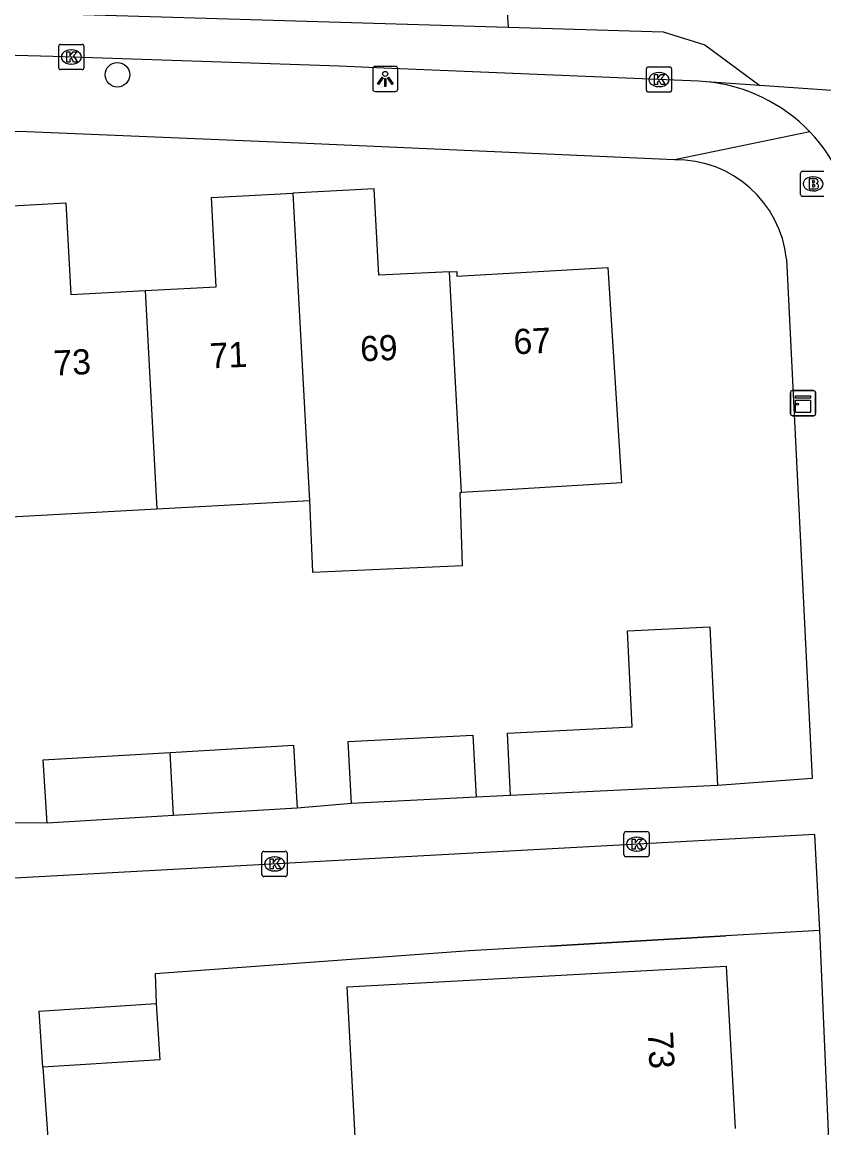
# Model space of a CAD drawing. Extents: x 161084 to 161928, y 385355 to 386522.
# Drawn here: x 161282.14 to 161313.99, y 386112.01 to 386155.98 of the extents above; entities that cross this region are included whole.
import ezdxf

# ---------------------------------------------------------------- set-up
doc = ezdxf.new("R2010")
doc.units = 0
for name, color, linetype in [('IMGEO_Boom', 7, 'Continuous'), ('IMGEO_Brandkraan', 7, 'Continuous'), ('IMGEO_Kast', 7, 'Continuous'), ('IMGEO_Kolk', 7, 'Continuous'), ('IMGEO_Lichtpunt', 7, 'Continuous'), ('IMGEO_Muur', 7, 'Continuous'), ('IMGEO_Pand', 7, 'Continuous'), ('IMGEO_Pand_nummerreeks', 7, 'Continuous'), ('IMGEO_Rijbaan_lokaal_gesloten', 7, 'Continuous'), ('IMGEO_Rijbaan_lokaal_open', 7, 'Continuous'), ('IMGEO_Voetpad_open', 7, 'Continuous')]:
    doc.layers.add(name, color=color, linetype=linetype)

msp = doc.modelspace()

# ---------------------------------------------------------------- linework, layer by layer
at = {"layer": 'IMGEO_Boom'}
msp.add_circle((161285.926, 386153.888), 0.489, dxfattribs=at)
at = {"layer": 'IMGEO_Brandkraan'}
for p, q in [((161313.067, 386149.123), (161313.067, 386149.975)), ((161313.142, 386150.049), (161313.994, 386150.049)), ((161313.555, 386149.829), (161313.58, 386149.829)), ((161313.578, 386149.269), (161313.553, 386149.269)), ((161313.994, 386149.049), (161313.142, 386149.049))]:
    msp.add_line(p, q, dxfattribs=at)
for points in [[(161313.067, 386149.123), (161313.067, 386149.975)], [(161313.142, 386150.049), (161313.994, 386150.049)], [(161313.415, 386149.749), (161313.415, 386149.349), (161313.628, 386149.349)], [(161313.646, 386149.749), (161313.415, 386149.749)], [(161313.594, 386149.668), (161313.54, 386149.668), (161313.54, 386149.592)], [(161313.54, 386149.592), (161313.593, 386149.592)], [(161313.602, 386149.516), (161313.54, 386149.516), (161313.54, 386149.435)], [(161313.54, 386149.435), (161313.602, 386149.435)], [(161313.994, 386149.049), (161313.142, 386149.049)]]:
    msp.add_lwpolyline(points, dxfattribs=at)
for centre, radius, start, end in [((161313.144, 386149.973), 0.0765, 91.552, 178.448), ((161313.144, 386149.973), 0.0765, 91.552, 178.448), ((161313.595, 386149.63), 0.0379, 267.8285, 90.9355), ((161313.603, 386149.475), 0.0404, 269.8759, 90.5077), ((161313.65, 386149.604), 0.145, 59.4692, 91.5367), ((161313.675, 386149.651), 0.0922, 285.5137, 58.1501), ((161313.68, 386149.459), 0.105, 301.3115, 78.989), ((161313.144, 386149.125), 0.0765, 181.552, 268.448), ((161313.144, 386149.125), 0.0765, 181.552, 268.448), ((161313.634, 386149.6), 0.251, 268.6676, 293.5347)]:
    msp.add_arc(centre, radius, start, end, dxfattribs=at)
for centre, major_axis, ratio, start_param, end_param in [((161313.554, 386149.549), (-0.387, 0.002), 0.722429, 4.712389, 7.853982), ((161313.579, 386149.549), (-0.39, 0.002), 0.717154, 1.570796, 4.712389)]:
    msp.add_ellipse(centre, major_axis=major_axis, ratio=ratio, start_param=start_param, end_param=end_param, dxfattribs=at)
at = {"layer": 'IMGEO_Kast'}
for p, q in [((161312.666, 386140.403), (161312.666, 386141.244)), ((161312.666, 386141.244), (161312.666, 386140.403)), ((161312.741, 386141.328), (161313.582, 386141.328)), ((161313.582, 386141.328), (161312.741, 386141.328)), ((161313.666, 386141.253), (161313.666, 386140.412)), ((161313.666, 386140.412), (161313.666, 386141.253)), ((161313.591, 386140.328), (161312.75, 386140.328)), ((161312.75, 386140.328), (161313.591, 386140.328))]:
    msp.add_line(p, q, dxfattribs=at)
for points in [[(161312.861, 386141.118), (161313.461, 386141.118), (161313.461, 386141.033), (161312.861, 386141.033), (161312.861, 386141.118)], [(161312.861, 386140.943), (161313.461, 386140.943), (161313.461, 386140.454), (161312.861, 386140.454), (161312.861, 386140.943)]]:
    msp.add_lwpolyline(points, dxfattribs=at)
msp.add_circle((161312.945, 386140.792), 0.0377, dxfattribs=at)
for centre, start, end in [((161312.744, 386141.25), 92.4484, 184.2845), ((161312.744, 386141.25), 92.4484, 184.2845), ((161313.588, 386141.25), 2.4484, 94.2845), ((161313.588, 386141.25), 2.4484, 94.2845), ((161312.744, 386140.406), 182.4484, 274.2845), ((161312.744, 386140.406), 182.4484, 274.2845), ((161313.588, 386140.406), 272.4484, 4.2845), ((161313.588, 386140.406), 272.4484, 4.2845)]:
    msp.add_arc(centre, 0.0779, start, end, dxfattribs=at)
at = {"layer": 'IMGEO_Kolk'}
for p, q in [((161283.595, 386154.167), (161283.595, 386155.019)), ((161283.67, 386155.093), (161284.522, 386155.093)), ((161284.083, 386154.873), (161284.108, 386154.873)), ((161284.596, 386155.019), (161284.596, 386154.167)), ((161284.522, 386154.093), (161283.67, 386154.093)), ((161284.106, 386154.313), (161284.081, 386154.313)), ((161306.943, 386153.27), (161306.943, 386154.122)), ((161307.018, 386154.196), (161307.87, 386154.196)), ((161307.431, 386153.976), (161307.456, 386153.976)), ((161307.944, 386154.122), (161307.944, 386153.27)), ((161307.87, 386153.196), (161307.018, 386153.196)), ((161307.454, 386153.416), (161307.429, 386153.416)), ((161306.053, 386122.868), (161306.053, 386123.72)), ((161306.128, 386123.794), (161306.98, 386123.794)), ((161306.541, 386123.574), (161306.566, 386123.574)), ((161307.054, 386123.72), (161307.054, 386122.868)), ((161291.67, 386122.082), (161291.67, 386122.934)), ((161291.745, 386123.008), (161292.597, 386123.008)), ((161292.158, 386122.788), (161292.183, 386122.788)), ((161292.671, 386122.934), (161292.671, 386122.082)), ((161306.98, 386122.794), (161306.128, 386122.794)), ((161306.564, 386123.014), (161306.539, 386123.014)), ((161292.597, 386122.008), (161291.745, 386122.008)), ((161292.181, 386122.228), (161292.156, 386122.228))]:
    msp.add_line(p, q, dxfattribs=at)
for points in [[(161283.595, 386154.167), (161283.595, 386155.019)], [(161283.67, 386155.093), (161284.522, 386155.093)], [(161283.916, 386154.793), (161284.039, 386154.793), (161284.039, 386154.642), (161284.169, 386154.793), (161284.333, 386154.793), (161284.187, 386154.642), (161284.34, 386154.393), (161284.188, 386154.393), (161284.103, 386154.557), (161284.039, 386154.49), (161284.039, 386154.393), (161283.916, 386154.393), (161283.916, 386154.793)], [(161284.596, 386155.019), (161284.596, 386154.167)], [(161284.522, 386154.093), (161283.67, 386154.093)], [(161306.943, 386153.27), (161306.943, 386154.122)], [(161307.018, 386154.196), (161307.87, 386154.196)], [(161307.264, 386153.896), (161307.387, 386153.896), (161307.387, 386153.745), (161307.517, 386153.896), (161307.681, 386153.896), (161307.535, 386153.745), (161307.688, 386153.496), (161307.536, 386153.496), (161307.451, 386153.66), (161307.387, 386153.593), (161307.387, 386153.496), (161307.264, 386153.496), (161307.264, 386153.896)], [(161307.944, 386154.122), (161307.944, 386153.27)], [(161307.87, 386153.196), (161307.018, 386153.196)], [(161306.053, 386122.868), (161306.053, 386123.72)], [(161306.128, 386123.794), (161306.98, 386123.794)], [(161307.054, 386123.72), (161307.054, 386122.868)], [(161306.374, 386123.494), (161306.497, 386123.494), (161306.497, 386123.343), (161306.627, 386123.494), (161306.791, 386123.494), (161306.645, 386123.343), (161306.798, 386123.094), (161306.646, 386123.094), (161306.561, 386123.258), (161306.497, 386123.191), (161306.497, 386123.094), (161306.374, 386123.094), (161306.374, 386123.494)], [(161291.67, 386122.082), (161291.67, 386122.934)], [(161291.745, 386123.008), (161292.597, 386123.008)], [(161291.991, 386122.708), (161292.114, 386122.708), (161292.114, 386122.557), (161292.244, 386122.708), (161292.408, 386122.708), (161292.262, 386122.557), (161292.415, 386122.308), (161292.263, 386122.308), (161292.178, 386122.472), (161292.114, 386122.405), (161292.114, 386122.308), (161291.991, 386122.308), (161291.991, 386122.708)], [(161292.671, 386122.934), (161292.671, 386122.082)], [(161306.98, 386122.794), (161306.128, 386122.794)], [(161292.597, 386122.008), (161291.745, 386122.008)]]:
    msp.add_lwpolyline(points, dxfattribs=at)
for centre, start, end in [((161283.672, 386155.017), 91.552, 178.448), ((161283.672, 386155.017), 91.552, 178.448), ((161284.52, 386155.017), 1.552, 88.448), ((161284.52, 386155.017), 1.552, 88.448), ((161283.672, 386154.169), 181.552, 268.448), ((161283.672, 386154.169), 181.552, 268.448), ((161284.52, 386154.169), 271.552, 358.448), ((161284.52, 386154.169), 271.552, 358.448), ((161307.02, 386154.12), 91.552, 178.448), ((161307.02, 386154.12), 91.552, 178.448), ((161307.868, 386154.12), 1.552, 88.448), ((161307.868, 386154.12), 1.552, 88.448), ((161307.02, 386153.272), 181.552, 268.448), ((161307.02, 386153.272), 181.552, 268.448), ((161307.868, 386153.272), 271.552, 358.448), ((161307.868, 386153.272), 271.552, 358.448), ((161306.13, 386123.718), 91.552, 178.448), ((161306.13, 386123.718), 91.552, 178.448), ((161306.978, 386123.718), 1.552, 88.448), ((161306.978, 386123.718), 1.552, 88.448), ((161291.747, 386122.932), 91.552, 178.448), ((161291.747, 386122.932), 91.552, 178.448), ((161292.595, 386122.932), 1.552, 88.448), ((161292.595, 386122.932), 1.552, 88.448), ((161306.13, 386122.87), 181.552, 268.448), ((161306.13, 386122.87), 181.552, 268.448), ((161306.978, 386122.87), 271.552, 358.448), ((161306.978, 386122.87), 271.552, 358.448), ((161291.747, 386122.084), 181.552, 268.448), ((161291.747, 386122.084), 181.552, 268.448), ((161292.595, 386122.084), 271.552, 358.448), ((161292.595, 386122.084), 271.552, 358.448)]:
    msp.add_arc(centre, 0.0765, start, end, dxfattribs=at)
for centre, major_axis, ratio, start_param, end_param in [((161284.082, 386154.593), (-0.387, 0.002), 0.722429, 4.712389, 7.853982), ((161284.107, 386154.593), (-0.39, 0.002), 0.717154, 1.570796, 4.712389), ((161307.43, 386153.696), (-0.387, 0.002), 0.722429, 4.712389, 7.853982), ((161307.455, 386153.696), (-0.39, 0.002), 0.717154, 1.570796, 4.712389), ((161306.54, 386123.294), (-0.387, 0.002), 0.722429, 4.712389, 7.853982), ((161306.565, 386123.294), (-0.39, 0.002), 0.717154, 1.570796, 4.712389), ((161292.157, 386122.508), (-0.387, 0.002), 0.722429, 4.712389, 7.853982), ((161292.182, 386122.508), (-0.39, 0.002), 0.717154, 1.570796, 4.712389)]:
    msp.add_ellipse(centre, major_axis=major_axis, ratio=ratio, start_param=start_param, end_param=end_param, dxfattribs=at)
at = {"layer": 'IMGEO_Lichtpunt'}
for p, q in [((161296.069, 386154.124), (161296.069, 386153.317)), ((161296.069, 386154.124), (161296.069, 386153.317)), ((161296.971, 386154.219), (161296.163, 386154.219)), ((161296.971, 386154.219), (161296.163, 386154.219)), ((161297.065, 386153.317), (161297.065, 386154.124)), ((161297.065, 386153.317), (161297.065, 386154.124)), ((161296.163, 386153.223), (161296.971, 386153.223)), ((161296.163, 386153.223), (161296.971, 386153.223))]:
    msp.add_line(p, q, dxfattribs=at)
for points in [[(161296.443, 386153.788), (161296.482, 386153.76), (161296.294, 386153.498), (161296.256, 386153.525), (161296.443, 386153.788)], [(161296.545, 386153.74), (161296.592, 386153.74), (161296.592, 386153.418), (161296.545, 386153.418), (161296.545, 386153.74)], [(161296.655, 386153.76), (161296.693, 386153.787), (161296.88, 386153.525), (161296.841, 386153.497), (161296.655, 386153.76)]]:
    msp.add_lwpolyline(points, dxfattribs=at)
msp.add_circle((161296.568, 386153.922), 0.0994, dxfattribs=at)
for centre, start, end in [((161296.163, 386154.124), 90, 180), ((161296.163, 386154.124), 90, 180), ((161296.971, 386154.124), 0, 90), ((161296.971, 386154.124), 0, 90), ((161296.163, 386153.317), 180, 270), ((161296.163, 386153.317), 180, 270), ((161296.971, 386153.317), 270, 0), ((161296.971, 386153.317), 270, 360)]:
    msp.add_arc(centre, 0.0946, start, end, dxfattribs=at)
at = {"layer": 'IMGEO_Muur'}
msp.add_lwpolyline([(161303.111, 386119.238), (161310.099, 386119.644)], dxfattribs=at)
at = {"layer": 'IMGEO_Pand'}
for points in [[(161287.031, 386145.305), (161289.856, 386145.457), (161289.665, 386149.005), (161292.892, 386149.179)], [(161299.12, 386146.051), (161296.307, 386145.913), (161296.121, 386149.354), (161292.892, 386149.179)], [(161292.892, 386149.179), (161293.555, 386136.947)], [(161280.798, 386148.624), (161283.876, 386148.79), (161284.072, 386145.145), (161287.031, 386145.305)], [(161299.12, 386146.051), (161299.406, 386146.065), (161299.417, 386145.876), (161305.406, 386146.224), (161305.951, 386137.661), (161300.961, 386137.353), (161299.596, 386137.278)], [(161299.596, 386137.278), (161299.12, 386146.051)], [(161287.031, 386145.305), (161287.497, 386136.615)], [(161293.555, 386136.947), (161293.683, 386134.108), (161299.638, 386134.377), (161299.538, 386137.273), (161299.596, 386137.278)], [(161293.555, 386136.947), (161287.497, 386136.615)], [(161287.497, 386136.615), (161281.459, 386136.283)], [(161301.546, 386125.23), (161301.425, 386127.712), (161306.376, 386127.954), (161306.19, 386131.777), (161309.467, 386131.936), (161309.774, 386125.631)], [(161295.221, 386124.913), (161295.092, 386127.372), (161300.05, 386127.633), (161300.18, 386125.161)], [(161288.016, 386126.944), (161292.919, 386127.235), (161293.068, 386124.722)], [(161283.132, 386124.134), (161282.983, 386126.646), (161288.016, 386126.944)], [(161288.15, 386124.431), (161288.016, 386126.944)], [(161309.774, 386125.631), (161301.546, 386125.23)], [(161300.18, 386125.161), (161295.221, 386124.913)], [(161293.068, 386124.722), (161288.15, 386124.431)], [(161288.15, 386124.431), (161283.132, 386124.134)], [(161299.022, 386111.365), (161295.404, 386111.168), (161295.053, 386117.615), (161310.117, 386118.437), (161310.468, 386111.989)], [(161282.969, 386114.42), (161282.823, 386116.653), (161287.464, 386116.956)], [(161287.464, 386116.956), (161287.61, 386114.723), (161282.969, 386114.42)]]:
    msp.add_lwpolyline(points, dxfattribs=at)
at = {"layer": 'IMGEO_Rijbaan_lokaal_gesloten'}
for points in [[(161241.421, 386156.999), (161241.521, 386158.906), (161250.491, 386159.048), (161267.912, 386158.764), (161298.302, 386157.723), (161301.332, 386157.581), (161301.452, 386155.778)], [(161241.421, 386156.999), (161242.539, 386157.25), (161251.651, 386157.273), (161301.452, 386155.778)], [(161301.452, 386155.778), (161307.604, 386155.593), (161309.261, 386155.072), (161311.447, 386153.461)], [(161326.862, 386152.384), (161311.447, 386153.461)]]:
    msp.add_lwpolyline(points, dxfattribs=at)
at = {"layer": 'IMGEO_Rijbaan_lokaal_open'}
for points in [[(161311.447, 386153.461), (161309.313, 386153.61)], [(161313.837, 386119.861), (161313.636, 386123.679), (161276.243, 386121.64), (161276.198, 386122.457)], [(161313.837, 386119.861), (161310.099, 386119.644), (161303.111, 386119.238), (161299.912, 386119.052), (161287.431, 386118.142), (161287.464, 386116.956)], [(161282.969, 386114.42), (161283.492, 386106.92)]]:
    msp.add_lwpolyline(points, dxfattribs=at)
for centre, radius, start, end in [((161308.707, 386147.089), 6.549, 43.7783, 84.6923), ((161308.701, 386147.087), 6.555, 2.8715, 43.7525)]:
    msp.add_arc(centre, radius, start, end, dxfattribs=at)
at = {"layer": 'IMGEO_Voetpad_open'}
for points in [[(161309.313, 386153.61), (161309.014, 386153.631), (161296.505, 386154.15), (161294.741, 386154.223), (161289.664, 386154.4), (161283.363, 386154.619), (161276.926, 386154.781), (161270.292, 386154.93), (161266.513, 386155.012), (161263.534, 386155.082), (161257.555, 386155.217), (161241.132, 386155.411), (161240.762, 386155.407)], [(161308.06, 386150.51), (161293.144, 386151.165), (161282.342, 386151.617), (161266.109, 386151.963)], [(161313.436, 386151.62), (161308.06, 386150.51)], [(161312.512, 386146.555), (161313.524, 386125.898), (161309.774, 386125.631)], [(161295.221, 386124.913), (161293.068, 386124.722)], [(161301.546, 386125.23), (161300.18, 386125.161)], [(161283.132, 386124.134), (161281.027, 386124.139)], [(161317.411, 386044.073), (161314.902, 386094.903), (161313.837, 386119.861)]]:
    msp.add_lwpolyline(points, dxfattribs=at)
msp.add_arc((161308.121, 386146.096), 4.415, 5.9705, 90.796, dxfattribs=at)

# ---------------------------------------------------------------- texts
at = {"layer": 'IMGEO_Pand_nummerreeks'}
for s, rotation, p in [('67', 2.6549, (161301.686, 386142.768)), ('69', 2.6528, (161295.593, 386142.486)), ('73', 2.6549, (161283.408, 386141.92)), ('71', 2.6549, (161289.614, 386142.208)), ('73', 272.7614, (161306.999, 386115.825))]:
    msp.add_text(s, height=1, rotation=rotation, dxfattribs=at).set_placement(p)

doc.saveas('drawing.dxf')
